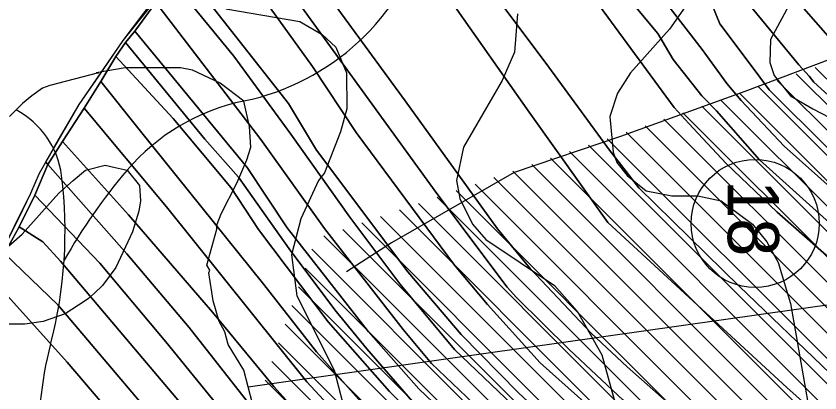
# Model space of a CAD drawing. Extents: x -510989 to -501240, y -1184665 to -1176098.
# Drawn here: x -505866.9 to -505553.2, y -1182012.9 to -1181865.9 of the extents above; entities that cross this region are included whole.
import ezdxf

# ---------------------------------------------------------------- set-up
doc = ezdxf.new("R2010")
doc.units = 0
for name, color, linetype in [('NAVRH_rozvodnice', 7, 'Continuous'), ('orna_puda', 7, 'Continuous'), ('ostatni_plocha_x_ostatni_komunikace', 7, 'Continuous'), ('popis', 7, 'Continuous'), ('STAV_erozne_ohrozene_plochy', 7, 'Continuous'), ('STAV_odtokove_linie', 7, 'Continuous'), ('STAV_povodi', 7, 'Continuous'), ('STAV_vyrazne_udolnice', 7, 'Continuous'), ('trvaly_travni_porost', 7, 'Continuous'), ('vrstevnice_01', 7, 'Continuous'), ('vrstevnice_02', 7, 'Continuous'), ('vrstevnice_03', 7, 'Continuous')]:
    doc.layers.add(name, color=color, linetype=linetype)

msp = doc.modelspace()

# ---------------------------------------------------------------- linework, layer by layer
at = {"layer": 'NAVRH_rozvodnice'}
for centre, radius, start, end in [((-505797.18, -1181806.92), 94.05, 281.7653, 343.9032), ((-505761.3, -1181979.2), 81.92, 101.7653, 139.5024), ((-505882.58, -1181932.3), 33.67, 7.2181, 62.2576), ((-506021.73, -1181949.92), 173.93, 345.3806, 7.2181), ((-505654.78, -1182070.17), 221.99, 139.5024, 150.5876), ((-505713.41, -1182030.34), 144.71, 165.3806, 201.5508)]:
    msp.add_arc(centre, radius, start, end, dxfattribs=at)
at = {"layer": 'orna_puda'}
msp.add_lwpolyline([(-505645.06, -1181709.14), (-505630.33, -1181704), (-505607.36, -1181739.3), (-505581.79, -1181780.35), (-505558.96, -1181811.1), (-505514.25, -1181867.52), (-505531.74, -1181873.34), (-505525.62, -1181879.39), (-505541.83, -1181883.21), (-505546.41, -1181877.85), (-505568.04, -1181853.19), (-505576.73, -1181845.92), (-505581.16, -1181840.91), (-505588.32, -1181829.06), (-505610.78, -1181797.53), (-505641.63, -1181746.38), (-505660.24, -1181714.54)], close=True, dxfattribs=at)
for points in [[(-505507.07, -1181935.7), (-505555.65, -1181891.64), (-505557.45, -1181889.34), (-505561.42, -1181884.84), (-505592.48, -1181847.24), (-505604.08, -1181832.44), (-505620.58, -1181810.68), (-505656.48, -1181751.17), (-505655.16, -1181750.82), (-505657.71, -1181741.15), (-505661.86, -1181742.24), (-505663.3, -1181739.86), (-505667.22, -1181733.35), (-505667.95, -1181732.15), (-505674.84, -1181718.93), (-505666.07, -1181716.62), (-505660.24, -1181714.54), (-505641.63, -1181746.38), (-505610.78, -1181797.53), (-505588.32, -1181829.06), (-505581.16, -1181840.91), (-505576.73, -1181845.92), (-505568.04, -1181853.19), (-505546.41, -1181877.85)], [(-505538.57, -1181942.08), (-505567.25, -1181916.64), (-505584.02, -1181898.83), (-505589.56, -1181892.12), (-505599.18, -1181878.9), (-505612.92, -1181861.05), (-505632.14, -1181838.14), (-505646.87, -1181817.03), (-505672.88, -1181772.78), (-505687.07, -1181748.28), (-505703.13, -1181718.39), (-505692.43, -1181718.6), (-505682.47, -1181735.61), (-505678.65, -1181742.13), (-505664.07, -1181767.03), (-505635.1, -1181815.8), (-505621.88, -1181833.09), (-505607.28, -1181850.35), (-505595.38, -1181861.22), (-505592.27, -1181868.87), (-505578.51, -1181887.2), (-505573.04, -1181894.67), (-505550.18, -1181917.35)], [(-505449.63, -1182114.77), (-505566.1, -1182010.76), (-505636.02, -1181946.35), (-505666.73, -1181903.35), (-505697.28, -1181859.94), (-505720.51, -1181825.65), (-505739.62, -1181796.79), (-505750.08, -1181780.4), (-505741.01, -1181764.89), (-505687.09, -1181848.17), (-505660.49, -1181883.83), (-505634.94, -1181918.67), (-505631.57, -1181922.99), (-505623.96, -1181932.93), (-505584.61, -1181971.35), (-505549.33, -1182005.12)], [(-505548.69, -1182072.33), (-505575.74, -1182046.26), (-505607.3, -1182021.49), (-505628.49, -1182002.74), (-505642.51, -1181989.57), (-505666.31, -1181964.35), (-505679.02, -1181948.82), (-505715.14, -1181898.95), (-505776.1, -1181815.46), (-505769.3, -1181805.97), (-505750.08, -1181780.4), (-505739.62, -1181796.79), (-505720.51, -1181825.65), (-505697.28, -1181859.94), (-505666.73, -1181903.35), (-505636.02, -1181946.35), (-505566.1, -1182010.76), (-505449.63, -1182114.77)], [(-505546.57, -1182087.4), (-505591.18, -1182045.46), (-505630.08, -1182015.76), (-505651.04, -1181995.93), (-505671.69, -1181975.7), (-505675.24, -1181971.59), (-505702.79, -1181935.13), (-505765.81, -1181848.01), (-505783.89, -1181826.23), (-505776.1, -1181815.46), (-505715.14, -1181898.95), (-505679.02, -1181948.82), (-505666.31, -1181964.35), (-505642.51, -1181989.57), (-505628.49, -1182002.74), (-505607.3, -1182021.49), (-505575.74, -1182046.26), (-505548.69, -1182072.33)], [(-505529.84, -1182114.76), (-505588.6, -1182063.62), (-505636.85, -1182023.91), (-505662.46, -1182001.15), (-505683, -1181978.33), (-505695.81, -1181963.06), (-505734.2, -1181911.27), (-505751.18, -1181885.54), (-505769.45, -1181860.32), (-505791.17, -1181834.24), (-505783.89, -1181826.23), (-505765.81, -1181848.01), (-505702.79, -1181935.13), (-505675.24, -1181971.59), (-505671.69, -1181975.7), (-505651.04, -1181995.93), (-505630.08, -1182015.76), (-505591.18, -1182045.46), (-505546.57, -1182087.4)], [(-505528.18, -1182137.53), (-505577.6, -1182094), (-505625.15, -1182052.03), (-505645.72, -1182036.13), (-505670.84, -1182012.86), (-505693.22, -1181990.05), (-505713.98, -1181965.62), (-505749.67, -1181918.15), (-505760.65, -1181899.98), (-505801.99, -1181847.3), (-505798.23, -1181842.98), (-505791.17, -1181834.24), (-505769.45, -1181860.32), (-505751.18, -1181885.54), (-505734.2, -1181911.27), (-505695.81, -1181963.06), (-505683, -1181978.33), (-505662.46, -1182001.15), (-505636.85, -1182023.91), (-505588.6, -1182063.62), (-505529.84, -1182114.76)], [(-505532.27, -1182141.24), (-505587.42, -1182091.43), (-505614.77, -1182067.94), (-505643.09, -1182044.56), (-505661.6, -1182028.61), (-505695.87, -1181995.88), (-505717.21, -1181970.31), (-505736.62, -1181944.38), (-505759.68, -1181911.96), (-505781.9, -1181881.56), (-505805.97, -1181852.06), (-505801.99, -1181847.3), (-505760.65, -1181899.98), (-505749.67, -1181918.15), (-505713.98, -1181965.62), (-505693.22, -1181990.05), (-505670.84, -1182012.86), (-505645.72, -1182036.13), (-505625.15, -1182052.03), (-505577.6, -1182094), (-505528.18, -1182137.53)], [(-505549.33, -1182005.12), (-505584.61, -1181971.35), (-505623.96, -1181932.93), (-505631.57, -1181922.99), (-505634.94, -1181918.67), (-505660.49, -1181883.83), (-505687.09, -1181848.17)], [(-505637.42, -1181847.45), (-505616.46, -1181872.67), (-505610.51, -1181882.87), (-505599.38, -1181897.03), (-505593.6, -1181902.83), (-505576.76, -1181921.98), (-505517.02, -1181975.79)], [(-505517.02, -1181975.79), (-505576.76, -1181921.98), (-505593.6, -1181902.83), (-505599.38, -1181897.03), (-505610.51, -1181882.87), (-505616.46, -1181872.67), (-505637.42, -1181847.45)], [(-505592.48, -1181847.24), (-505561.42, -1181884.84), (-505557.45, -1181889.34), (-505555.65, -1181891.64), (-505507.07, -1181935.7)], [(-505532.37, -1182154.29), (-505570.03, -1182119.63), (-505607, -1182087.75), (-505616.44, -1182079.3), (-505647.43, -1182055.24), (-505680.27, -1182024.87), (-505704.76, -1182001.46), (-505715.8, -1181988.14), (-505746.51, -1181948.8), (-505771.43, -1181914.01), (-505812.34, -1181860.62), (-505808.59, -1181855.27), (-505805.97, -1181852.06), (-505781.9, -1181881.56), (-505759.68, -1181911.96), (-505736.62, -1181944.38), (-505717.21, -1181970.31), (-505695.87, -1181995.88), (-505661.6, -1182028.61), (-505643.09, -1182044.56), (-505614.77, -1182067.94), (-505587.42, -1182091.43), (-505532.27, -1182141.24)], [(-505812.34, -1181860.62), (-505820.57, -1181871.69), (-505824.22, -1181876.23), (-505828.02, -1181881.59), (-505833.82, -1181891.38), (-505840.33, -1181901.77), (-505848.75, -1181914.84), (-505854.51, -1181923.82), (-505855.32, -1181922.91), (-505852.11, -1181917.28), (-505842.27, -1181900.39), (-505834.65, -1181889.35), (-505825.06, -1181875.34), (-505813.07, -1181859.24)], [(-505536.68, -1182165.35), (-505591.42, -1182115.18), (-505675.93, -1182043.56), (-505709.79, -1182011.3), (-505729.39, -1181989.04), (-505761.15, -1181948.45), (-505776.69, -1181924.96), (-505820.57, -1181871.69), (-505812.34, -1181860.62), (-505771.43, -1181914.01), (-505746.51, -1181948.8), (-505715.8, -1181988.14), (-505704.76, -1182001.46), (-505680.27, -1182024.87), (-505647.43, -1182055.24), (-505616.44, -1182079.3), (-505607, -1182087.75), (-505570.03, -1182119.63), (-505532.37, -1182154.29)], [(-505639.25, -1181861.87), (-505610.14, -1181901.47), (-505604.39, -1181907.8), (-505589.79, -1181923.32), (-505569.87, -1181942.31), (-505492.15, -1182010.58)], [(-505492.15, -1182010.58), (-505569.87, -1181942.31), (-505589.79, -1181923.32), (-505604.39, -1181907.8), (-505610.14, -1181901.47), (-505639.25, -1181861.87)], [(-505612.92, -1181861.05), (-505599.18, -1181878.9), (-505589.56, -1181892.12), (-505584.02, -1181898.83), (-505567.25, -1181916.64), (-505538.57, -1181942.08)], [(-505550.18, -1181917.35), (-505573.04, -1181894.67), (-505578.51, -1181887.2), (-505592.27, -1181868.87), (-505595.38, -1181861.22)], [(-505550.22, -1182165.56), (-505566.35, -1182151.16), (-505592.72, -1182127.05), (-505641.35, -1182086.35), (-505659.3, -1182071.55), (-505687.32, -1182046.58), (-505721.2, -1182012.39), (-505745.19, -1181985.2), (-505772.32, -1181949.14), (-505782.99, -1181932.89), (-505805.66, -1181905.83), (-505828.02, -1181881.59), (-505824.22, -1181876.23), (-505793.31, -1181913.88), (-505780.14, -1181928.72), (-505760.38, -1181956.69), (-505742.5, -1181980.43), (-505730.1, -1181995.64), (-505712.16, -1182016.21), (-505691.06, -1182036.89), (-505654.08, -1182069.9), (-505610.54, -1182104.92), (-505572.74, -1182138.34), (-505551.04, -1182158.25)], [(-505733.25, -1182015.36), (-505749.68, -1181996.85), (-505770.24, -1181970.64), (-505818.85, -1181910.12), (-505833.82, -1181891.38), (-505828.02, -1181881.59), (-505805.66, -1181905.83), (-505782.99, -1181932.89), (-505772.32, -1181949.14), (-505745.19, -1181985.2), (-505721.2, -1182012.39), (-505687.32, -1182046.58)], [(-505534.54, -1182209.27), (-505563.19, -1182182.97), (-505599.05, -1182150.98), (-505655.68, -1182102.08), (-505689.48, -1182072.92), (-505708.92, -1182054.97), (-505726.94, -1182036.86), (-505740.4, -1182022.58), (-505753.43, -1182008.51), (-505808.27, -1181940.23), (-505840.33, -1181901.77), (-505833.82, -1181891.38), (-505818.85, -1181910.12), (-505770.24, -1181970.64), (-505749.68, -1181996.85), (-505733.25, -1182015.36), (-505721.74, -1182027.59), (-505695.43, -1182053.16), (-505648.53, -1182094.02), (-505632.58, -1182107.72), (-505598.25, -1182136.28), (-505578.71, -1182154.42), (-505556.2, -1182174.66), (-505528.84, -1182200.14)], [(-505545.18, -1182214.83), (-505580.26, -1182182.28), (-505617.05, -1182149.56), (-505650.43, -1182121.46), (-505663.06, -1182110.4), (-505685.45, -1182090.8), (-505702.98, -1182074.96), (-505722.9, -1182057.01), (-505739.01, -1182040.64), (-505766.39, -1182010.41), (-505790.25, -1181981.36), (-505822.98, -1181943.35), (-505848.75, -1181914.84), (-505840.33, -1181901.77), (-505808.27, -1181940.23), (-505753.43, -1182008.51), (-505740.4, -1182022.58), (-505726.94, -1182036.86), (-505708.92, -1182054.97), (-505689.48, -1182072.92), (-505655.68, -1182102.08), (-505599.05, -1182150.98), (-505563.19, -1182182.97), (-505534.54, -1182209.27)], [(-505534.87, -1182240.97), (-505580.88, -1182197.95), (-505612.57, -1182169.78), (-505636.02, -1182148.91), (-505670.25, -1182118.51), (-505726.77, -1182068.32), (-505737.36, -1182058.02), (-505776.11, -1182017), (-505799.34, -1181987.39), (-505823.67, -1181958.67), (-505854.51, -1181923.82), (-505848.75, -1181914.84), (-505822.98, -1181943.35), (-505790.25, -1181981.36), (-505766.39, -1182010.41), (-505739.01, -1182040.64), (-505722.9, -1182057.01), (-505702.98, -1182074.96), (-505685.45, -1182090.8), (-505663.06, -1182110.4), (-505650.43, -1182121.46), (-505617.05, -1182149.56), (-505580.26, -1182182.28), (-505545.18, -1182214.83)], [(-505560.4, -1182228.84), (-505615.05, -1182180.23), (-505661.81, -1182139.41), (-505677.04, -1182126.17), (-505700.69, -1182105.62), (-505723.88, -1182084.02), (-505740.41, -1182069.28), (-505757.76, -1182051.76), (-505773.33, -1182035.16), (-505788.62, -1182017.4), (-505808.51, -1181992.89), (-505834.18, -1181962.22), (-505859.57, -1181935.79), (-505854.51, -1181923.82), (-505823.67, -1181958.67), (-505799.34, -1181987.39), (-505776.11, -1182017), (-505737.36, -1182058.02), (-505726.77, -1182068.32), (-505670.25, -1182118.51), (-505636.02, -1182148.91), (-505612.57, -1182169.78), (-505580.88, -1182197.95), (-505534.87, -1182240.97)], [(-505528.59, -1182272.56), (-505563.68, -1182238.3), (-505630.74, -1182180.48), (-505717.08, -1182105.45), (-505744.55, -1182080.37), (-505770.4, -1182053.98), (-505791.64, -1182029.89), (-505849.55, -1181961.49), (-505856.49, -1181953.98), (-505865.69, -1181948.03), (-505859.57, -1181935.79), (-505834.18, -1181962.22), (-505808.51, -1181992.89), (-505788.62, -1182017.4), (-505773.33, -1182035.16), (-505757.76, -1182051.76), (-505740.41, -1182069.28), (-505723.88, -1182084.02), (-505700.69, -1182105.62), (-505677.04, -1182126.17), (-505661.81, -1182139.41), (-505615.05, -1182180.23), (-505560.4, -1182228.84), (-505539.1, -1182249.38)], [(-505537.28, -1182277.15), (-505579.93, -1182239.02), (-505607.85, -1182215.08), (-505651.61, -1182177.07), (-505666.68, -1182164.52), (-505700.29, -1182135.24), (-505743.49, -1182096.79), (-505760.67, -1182080.74), (-505780.03, -1182061.47), (-505816.71, -1182018.56), (-505850.67, -1181978.46), (-505871.44, -1181958.44), (-505865.69, -1181948.03), (-505856.49, -1181953.98), (-505849.55, -1181961.49), (-505791.64, -1182029.89), (-505770.4, -1182053.98), (-505744.55, -1182080.37), (-505717.08, -1182105.45), (-505630.74, -1182180.48), (-505563.68, -1182238.3), (-505528.59, -1182272.56)], [(-505505.38, -1182318.31), (-505623.88, -1182215), (-505682.19, -1182164.88), (-505732.29, -1182121.93), (-505752.85, -1182103.56), (-505766.92, -1182090.9), (-505796.61, -1182059.91), (-505846.92, -1182000.9), (-505876.17, -1181968.64), (-505871.44, -1181958.44), (-505850.67, -1181978.46), (-505816.71, -1182018.56), (-505780.03, -1182061.47), (-505760.67, -1182080.74), (-505743.49, -1182096.79), (-505700.29, -1182135.24), (-505666.68, -1182164.52), (-505651.61, -1182177.07), (-505607.85, -1182215.08), (-505579.93, -1182239.02), (-505537.28, -1182277.15)], [(-505705.75, -1182207.82), (-505744.09, -1182166.53), (-505766.88, -1182143.5), (-505796.64, -1182110.59), (-505817.71, -1182083.96), (-505838.14, -1182053.64), (-505874.11, -1182011.33), (-505875.54, -1182012.39), (-505879.01, -1182006.89), (-505880.87, -1182002), (-505882.7, -1181995.37), (-505881.66, -1181983.75), (-505879.01, -1181974.31), (-505876.17, -1181968.64), (-505846.92, -1182000.9), (-505796.61, -1182059.91), (-505766.92, -1182090.9), (-505752.85, -1182103.56), (-505732.29, -1182121.93), (-505682.19, -1182164.88), (-505623.88, -1182215)]]:
    msp.add_lwpolyline(points, dxfattribs=at)
at = {"layer": 'ostatni_plocha_x_ostatni_komunikace'}
msp.add_lwpolyline([(-505871.16, -1181955.32), (-505864.22, -1181941.44), (-505861.11, -1181934.92), (-505857.77, -1181927.2), (-505855.32, -1181922.91), (-505854.51, -1181923.82), (-505859.57, -1181935.79), (-505865.69, -1181948.03), (-505871.44, -1181958.44)], dxfattribs=at)
at = {"layer": 'popis'}
msp.add_lwpolyline([(-505705.75, -1182207.82), (-505755.48, -1182155.02), (-505796.64, -1182110.59), (-505817.71, -1182083.96), (-505838.14, -1182053.64), (-505856.12, -1182032.49), (-505874.11, -1182011.33), (-505876.32, -1182012.97), (-505879.59, -1182007.81), (-505881.78, -1182003.35), (-505883.62, -1181996.27), (-505882.38, -1181982.63), (-505879.8, -1181973.74), (-505877.53, -1181967.51), (-505874.35, -1181961.42), (-505861.11, -1181934.92), (-505857.77, -1181927.2), (-505855.32, -1181922.91), (-505842.27, -1181900.39), (-505825.06, -1181875.34), (-505784.46, -1181824.63)], dxfattribs=at)
at = {"layer": 'STAV_erozne_ohrozene_plochy'}
for p, q in [((-505555.13, -1181885.88), (-505150.56, -1182290.46)), ((-505562.5, -1181888.41), (-505156.57, -1182294.35)), ((-505577.25, -1181893.47), (-505168.58, -1182302.13)), ((-505569.88, -1181890.94), (-505162.58, -1182298.24)), ((-505584.62, -1181896), (-505174.59, -1182306.02)), ((-505591.99, -1181898.53), (-505180.6, -1182309.91)), ((-505599.36, -1181901.05), (-505186.61, -1182313.8)), ((-505614.1, -1181906.11), (-505198.63, -1182321.58)), ((-505606.73, -1181903.58), (-505192.62, -1182317.69)), ((-505621.47, -1181908.64), (-505204.64, -1182325.47)), ((-505628.84, -1181911.17), (-505210.65, -1182329.36)), ((-505636.21, -1181913.7), (-505216.66, -1182333.25)), ((-505650.95, -1181918.76), (-505228.68, -1182341.03)), ((-505643.58, -1181916.23), (-505222.67, -1182337.14)), ((-505658.32, -1181921.29), (-505235.89, -1182343.71)), ((-505665.69, -1181923.81), (-505244.24, -1182345.26)), ((-505673.06, -1181926.34), (-505252.6, -1182346.81)), ((-505687.81, -1181931.4), (-505269.3, -1182349.91)), ((-505680.44, -1181928.87), (-505260.95, -1182348.36)), ((-505695.18, -1181933.93), (-505277.65, -1182351.46)), ((-505702.55, -1181936.46), (-505286, -1182353.01)), ((-505709.92, -1181938.99), (-505294.35, -1182354.56)), ((-505717.29, -1181941.52), (-505302.7, -1182356.11)), ((-505732.03, -1181946.57), (-505319.4, -1182359.2)), ((-505724.66, -1181944.04), (-505311.05, -1182357.65)), ((-505739.4, -1181949.1), (-505327.75, -1182360.75)), ((-505746.77, -1181951.63), (-505336.1, -1182362.3)), ((-505751.45, -1181956.85), (-505344.45, -1182363.85)), ((-505754.06, -1181964.15), (-505352.8, -1182365.4)), ((-505756.66, -1181971.44), (-505361.15, -1182366.95)), ((-505759.27, -1181978.73), (-505370.56, -1182367.45)), ((-505761.88, -1181986.02), (-505384.98, -1182362.92)), ((-505764.49, -1181993.31), (-505399.41, -1182358.39)), ((-505767.1, -1182000.6), (-505413.84, -1182353.86)), ((-505769.71, -1182007.89), (-505428.27, -1182349.33))]:
    msp.add_line(p, q, dxfattribs=at)
at = {"layer": 'STAV_odtokove_linie'}
msp.add_line((-505776.39, -1182010.5), (-505362.04, -1181951.76), dxfattribs=at)
msp.add_circle((-505578.52, -1181946.77), 25, dxfattribs=at)
at = {"layer": 'STAV_povodi'}
for centre, radius, start, end in [((-505882.58, -1181932.3), 33.67, 7.2181, 62.2576), ((-506021.73, -1181949.92), 173.93, 345.3806, 7.2181), ((-505713.41, -1182030.34), 144.71, 165.3806, 201.5508)]:
    msp.add_arc(centre, radius, start, end, dxfattribs=at)
at = {"layer": 'STAV_vyrazne_udolnice'}
msp.add_lwpolyline([(-505479.85, -1181863.64), (-505528.38, -1181874.89), (-505582.54, -1181895.28), (-505631.07, -1181912.86), (-505672.56, -1181926.92), (-505720.39, -1181954.34), (-505737.97, -1181965.58)], dxfattribs=at)
at = {"layer": 'trvaly_travni_porost'}
msp.add_lwpolyline([(-505551.04, -1182158.25), (-505572.74, -1182138.34), (-505610.54, -1182104.92), (-505654.08, -1182069.9), (-505691.06, -1182036.89), (-505712.16, -1182016.21), (-505730.1, -1181995.64), (-505742.5, -1181980.43), (-505760.38, -1181956.69), (-505780.14, -1181928.72), (-505793.31, -1181913.88), (-505824.22, -1181876.23), (-505820.57, -1181871.69), (-505776.69, -1181924.96), (-505761.15, -1181948.45), (-505729.39, -1181989.04), (-505709.79, -1182011.3), (-505675.93, -1182043.56), (-505591.42, -1182115.18), (-505536.68, -1182165.35)], dxfattribs=at)
at = {"layer": 'vrstevnice_01'}
for points in [[(-505551.41, -1181842), (-505564.41, -1181860), (-505572.5, -1181875), (-505572.81, -1181884), (-505571.09, -1181889), (-505564.69, -1181897), (-505556, -1181902), (-505542.81, -1181909)], [(-505671.19, -1181865), (-505672.41, -1181880), (-505677.19, -1181891), (-505692.31, -1181917), (-505695, -1181930), (-505693.81, -1181937), (-505688.81, -1181947), (-505683.59, -1181953), (-505656.81, -1181971), (-505647.91, -1181981), (-505638.41, -1181998), (-505630.91, -1182025), (-505630, -1182041), (-505631.31, -1182056), (-505636.5, -1182072), (-505641.91, -1182081), (-505657.59, -1182099), (-505683.31, -1182121), (-505695.59, -1182133), (-505710.5, -1182156), (-505735.69, -1182215)], [(-505839.81, -1181926), (-505832.19, -1181924), (-505828.19, -1181925), (-505823.59, -1181926), (-505818.69, -1181932), (-505818.41, -1181938), (-505819, -1181942), (-505821.5, -1181950), (-505828, -1181964), (-505833.19, -1181971), (-505836.31, -1181974), (-505838.69, -1181976), (-505839.91, -1181977), (-505847.81, -1181982), (-505856.31, -1181985), (-505863.5, -1181986), (-505874.41, -1181986)], [(-505881.81, -1181966), (-505864.5, -1181951), (-505850.19, -1181935), (-505844.59, -1181930), (-505839.81, -1181926)]]:
    msp.add_lwpolyline(points, dxfattribs=at)
at = {"layer": 'vrstevnice_02'}
for points in [[(-505601.59, -1181856), (-505612, -1181871), (-505627.19, -1181888), (-505632.19, -1181896), (-505635.19, -1181905), (-505633.91, -1181919), (-505632.5, -1181923)], [(-505785, -1181863), (-505756.19, -1181868), (-505747.5, -1181873), (-505742.19, -1181878), (-505738, -1181888), (-505737.81, -1181902), (-505740.31, -1181911), (-505746.59, -1181927), (-505748.91, -1181930), (-505755.81, -1181945), (-505759.41, -1181959), (-505757.31, -1181975), (-505742.81, -1182004), (-505739.41, -1182017)], [(-505632.5, -1181923), (-505628.41, -1181928), (-505621, -1181934), (-505611.09, -1181936), (-505600.91, -1181936), (-505591.81, -1181938), (-505579.5, -1181947), (-505574, -1181954), (-505569.5, -1181962), (-505564.69, -1181978), (-505552.09, -1182050)]]:
    msp.add_lwpolyline(points, dxfattribs=at)
at = {"layer": 'vrstevnice_03'}
msp.add_lwpolyline([(-505774.69, -1182017), (-505778.09, -1182004), (-505784.09, -1181994), (-505785.5, -1181989), (-505787.69, -1181985), (-505790, -1181977), (-505791.69, -1181966), (-505791.31, -1181965), (-505792.41, -1181963), (-505788.59, -1181949), (-505788.5, -1181947), (-505786.91, -1181943), (-505780.81, -1181931), (-505776.91, -1181922), (-505775.31, -1181917), (-505775.81, -1181909), (-505778, -1181899), (-505787.31, -1181892), (-505798.09, -1181887), (-505802.81, -1181886), (-505812.91, -1181886), (-505824.31, -1181886), (-505835.69, -1181888), (-505834.69, -1181888), (-505853.69, -1181893), (-505856.59, -1181894), (-505860.81, -1181897), (-505864.41, -1181900), (-505869.41, -1181905)], dxfattribs=at)

# ---------------------------------------------------------------- texts
at = {"layer": 'STAV_odtokove_linie'}
msp.add_text('18', height=20, rotation=270, dxfattribs=at).set_placement((-505589.19, -1181929.85))

doc.saveas('drawing.dxf')
